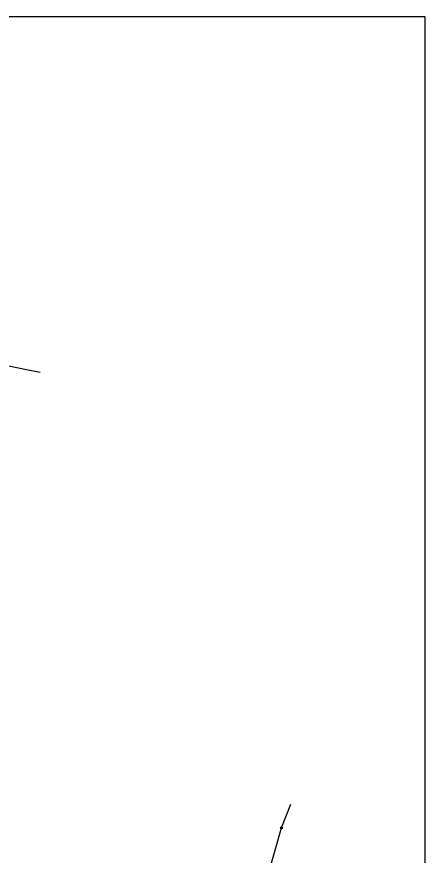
# Model space of a CAD drawing. Extents: x -604848 to -603227, y -1111879 to -1109838.
# Drawn here: x -603412.5 to -603227.3, y -1110217.6 to -1109837.9 of the extents above; entities that cross this region are included whole.
import ezdxf

# ---------------------------------------------------------------- set-up
doc = ezdxf.new("R2010")
doc.units = 0
doc.layers.add('1', color=7, linetype='Continuous')
doc.layers.add('28', color=7, linetype='Continuous')

# ---------------------------------------------------------------- blocks, each defined once
blk = doc.blocks.new('Z105')
at = {"layer": '28'}
for radius in [0.5, 0.01]:
    blk.add_circle((0, 0), radius, dxfattribs=at)

msp = doc.modelspace()

# ---------------------------------------------------------------- linework, layer by layer
at = {"layer": '1'}
for p, q in [((-603407.26, -1109997.99), (-603445.06, -1109990.31)), ((-603401.84, -1109999.09), (-603407.26, -1109997.99)), ((-603292.47, -1110205.21), (-603288.29, -1110194.5)), ((-603299.99, -1110231.74), (-603292.47, -1110205.21))]:
    msp.add_line(p, q, dxfattribs=at)
msp.add_lwpolyline([(-603227.31, -1110677.93), (-603227.31, -1109837.93), (-603821.31, -1109837.93), (-603821.31, -1110677.93), (-603227.31, -1110677.93)], dxfattribs=at)

# ---------------------------------------------------------------- block references
at = {"layer": '28'}
msp.add_blockref('Z105', (-603292.47, -1110205.21), dxfattribs=at)

doc.saveas('drawing.dxf')
